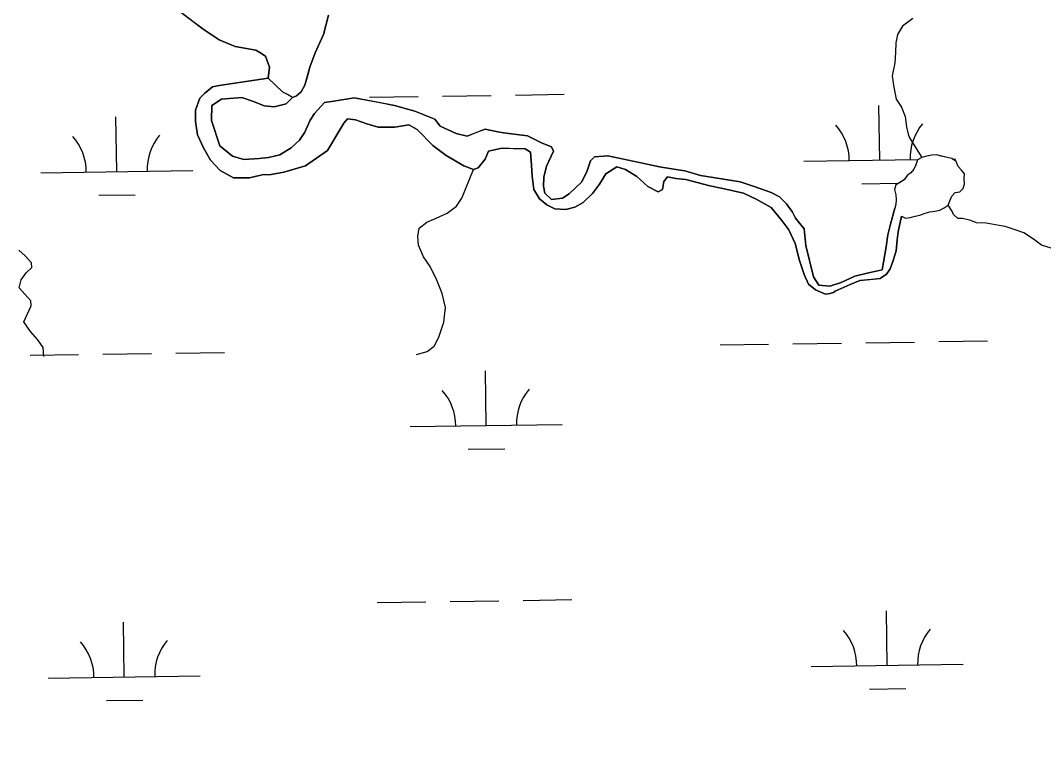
# Model space of a CAD drawing. Extents: x 3807117 to 3845308, y 337856 to 363736.
# Drawn here: x 3837055 to 3837728, y 353177 to 353666 of the extents above; entities that cross this region are included whole.
import ezdxf

# ---------------------------------------------------------------- set-up
doc = ezdxf.new("R2010")
doc.units = 0
for name, color, linetype in [('V-GRID-MAJR', 7, 'Continuous'), ('V-TOPO-SHOR', 7, 'Continuous'), ('V-WETL-SWMP', 7, 'Continuous')]:
    doc.layers.add(name, color=color, linetype=linetype)

msp = doc.modelspace()

# ---------------------------------------------------------------- linework, layer by layer
at = {"layer": 'V-GRID-MAJR'}
msp.add_spline([(3837889.57, 343678.79), (3837797.04, 349736.96), (3837704.48, 355797.05), (3837611.92, 361857.14), (3837611.9, 361859.06)], degree=3, dxfattribs=at)
at = {"layer": 'V-TOPO-SHOR'}
for points in [[(3837257.97, 353669.08), (3837254.62, 353656.53), (3837249.18, 353644.46), (3837245.75, 353635.03), (3837244.31, 353629.8), (3837242.39, 353623), (3837239.88, 353618.79), (3837236.83, 353616.12), (3837234.25, 353615.02), (3837231.09, 353617.03), (3837227.94, 353618.52), (3837218.38, 353627.65), (3837219.25, 353634.95), (3837216.49, 353642.16), (3837212.8, 353644.67), (3837210.17, 353646.17), (3837196.6, 353648.47), (3837186.11, 353652.91), (3837176.09, 353659.43), (3837168.69, 353664.98), (3837158.11, 353673.05)], [(3837642.39, 353666.91), (3837635.52, 353661.83), (3837632.24, 353656.43), (3837631.04, 353651), (3837631.02, 353644.58), (3837630.54, 353637.72), (3837629.46, 353632.63), (3837628.73, 353628.91), (3837629.75, 353621.83), (3837631.29, 353613.95), (3837634.94, 353608.5), (3837637.33, 353602.39), (3837638.25, 353595.64), (3837639.34, 353590.81), (3837640.12, 353588.45), (3837648.33, 353575.4)], [(3837634.78, 353536.85), (3837632.75, 353526.5), (3837632.02, 353521.34), (3837631.34, 353514), (3837629.24, 353507.07), (3837627.35, 353502.21), (3837625.04, 353498.76), (3837620.86, 353495.73), (3837615.12, 353495.26), (3837607.48, 353494.49), (3837601.16, 353491.92), (3837591.22, 353487.48), (3837590.13, 353486.69), (3837587.77, 353485.96), (3837584.88, 353485.55), (3837578.26, 353488.38), (3837573.58, 353492.15), (3837570.76, 353498.55), (3837567.66, 353507.63), (3837565.02, 353518.97), (3837560.65, 353527.89), (3837556.08, 353533.96), (3837549.12, 353542.52), (3837539.22, 353548.04), (3837530.91, 353552.02), (3837517.4, 353555.12), (3837508.85, 353556.76), (3837500.46, 353559.04), (3837493.01, 353560.91), (3837486.44, 353561.7), (3837481.02, 353562.85), (3837478.49, 353559.6), (3837477.63, 353554.48), (3837474.82, 353552.88), (3837468.06, 353556.39), (3837460.72, 353562.99), (3837453.38, 353567.63), (3837447.56, 353569.33), (3837440.34, 353564.65), (3837436.2, 353557.88), (3837431.61, 353551.86), (3837425.58, 353545.9), (3837419.99, 353542.83), (3837414.02, 353541.25), (3837406.91, 353541.77), (3837401.66, 353544.25), (3837396.8, 353548.35), (3837393.09, 353554.43), (3837392, 353563.13), (3837391.53, 353570.53), (3837390.79, 353578.89), (3837387.38, 353581.15), (3837381.85, 353581.28), (3837371.88, 353581.66), (3837363.2, 353579.71), (3837360.98, 353574.3), (3837356.35, 353568.58), (3837353.39, 353567.58), (3837347.08, 353569.94), (3837335.4, 353576.87), (3837326.7, 353583.35), (3837316.33, 353593.93), (3837310.9, 353597.04), (3837301.49, 353595.34), (3837290.73, 353595.48), (3837283.19, 353597.56), (3837275.81, 353600.2), (3837270.56, 353600.98), (3837267.95, 353598.02), (3837264.14, 353591.55), (3837257.25, 353580.17), (3837242.89, 353569.89), (3837228.56, 353565.77), (3837220.25, 353564.39), (3837214.3, 353564.13), (3837206.08, 353562.2), (3837195.5, 353562.09), (3837186.79, 353566.87), (3837180.3, 353573.66), (3837175.65, 353581.77), (3837171.75, 353590.31), (3837170.53, 353599.22), (3837170.45, 353606.54), (3837173.29, 353614.43), (3837176.7, 353617.91), (3837181.76, 353621.9), (3837186.12, 353622.89), (3837218.38, 353627.65)], [(3837234.25, 353615.02), (3837230.13, 353610.78), (3837222.26, 353608.77), (3837215.61, 353609.43), (3837208.66, 353612.25), (3837200.98, 353615.06), (3837187.51, 353613.86), (3837181.22, 353609.76), (3837180.9, 353599.92), (3837186.38, 353583.2), (3837194.92, 353576.29), (3837202.2, 353574.11), (3837212.31, 353574.81), (3837218.51, 353575.38), (3837226, 353577.29), (3837233.47, 353581.8), (3837238.97, 353586.86), (3837242.3, 353592.16), (3837245.9, 353600.08), (3837248.66, 353604.52), (3837255.39, 353611.57), (3837261.41, 353612.51), (3837274.76, 353614.77), (3837291.72, 353611.58), (3837301.46, 353609.8), (3837314.7, 353605.98), (3837327.96, 353600.79), (3837331.35, 353596.14), (3837341.92, 353591.32), (3837349.07, 353589.56), (3837355.64, 353592.14), (3837361.04, 353594.22), (3837368.31, 353592.64), (3837373.06, 353591.72), (3837388.8, 353589.65), (3837398.44, 353584.85), (3837404.54, 353582.43), (3837405.92, 353579.74), (3837401.34, 353569.68), (3837399.71, 353562.46), (3837399.29, 353556.66), (3837400.21, 353552.04), (3837404.73, 353547.81), (3837411.9, 353548.73), (3837416.17, 353551.51), (3837424.42, 353559.31), (3837427.8, 353565.94), (3837430.32, 353573.28), (3837432.98, 353576.02), (3837441.77, 353576.51), (3837462.42, 353572.17), (3837475.59, 353569.41), (3837485.03, 353567.75), (3837492.29, 353566.68), (3837502.74, 353563.73), (3837510.9, 353562.29), (3837528.79, 353559.55), (3837538.6, 353556.24), (3837549.16, 353552.52), (3837554.58, 353549.49), (3837559.2, 353544.88), (3837563.15, 353539.39), (3837565.03, 353535.57), (3837570.84, 353528.63), (3837572.03, 353517.47), (3837576.88, 353497.03), (3837580.53, 353491.45), (3837587.74, 353490.68), (3837595.09, 353493.27), (3837604.27, 353497.44), (3837612.22, 353499.36), (3837622.13, 353501.46), (3837624.77, 353516.71), (3837625.83, 353524.48), (3837627.62, 353531.49), (3837630.57, 353542.03)], [(3837634.78, 353536.85), (3837637.53, 353535.59), (3837640.58, 353536.08), (3837643.79, 353536.96), (3837646.98, 353537.46), (3837650.52, 353538.82), (3837653.56, 353539.74), (3837656.83, 353540.24), (3837660, 353540.86), (3837662.99, 353542.25), (3837665.54, 353544.14), (3837666.58, 353547.05), (3837667.88, 353550.06), (3837670.16, 353552.37), (3837673.18, 353552.9), (3837675.47, 353554.96), (3837676.2, 353558.25), (3837676.08, 353561.52), (3837676.27, 353564.72), (3837674.3, 353567.14), (3837672.2, 353569.52), (3837670.85, 353572.89), (3837668, 353574.78), (3837664.02, 353575.63), (3837660.9, 353576.41), (3837657.9, 353577.19), (3837654.76, 353577.08), (3837651.5, 353576.37), (3837648.33, 353575.4), (3837645.47, 353573.98), (3837644.18, 353570.59), (3837642.97, 353567.79), (3837641.02, 353565.45), (3837638.51, 353563.69), (3837636.7, 353560.72), (3837634.06, 353559.08), (3837631.16, 353557.4), (3837630.17, 353554.35), (3837631.14, 353550.97), (3837631.38, 353547.75), (3837631.16, 353544.55), (3837630.57, 353542.03)], [(3837315.77, 353445.76), (3837322.79, 353447.88), (3837327.43, 353451.3), (3837330.49, 353457.24), (3837333.84, 353467.06), (3837334.94, 353476.83), (3837332.69, 353485.88), (3837329.17, 353494.7), (3837324.89, 353503.62), (3837320.44, 353510.12), (3837317.12, 353517.74), (3837316.65, 353523.56), (3837317.55, 353528.94), (3837322.56, 353532.84), (3837328.72, 353535.49), (3837335.92, 353538.8), (3837342.2, 353543.37), (3837345.57, 353548.64), (3837353.39, 353567.58)], [(3837733.37, 353515.89), (3837727.02, 353517.87), (3837721.66, 353521.79), (3837715.35, 353525.99), (3837709.05, 353528.02), (3837703.05, 353530.09), (3837699.16, 353530.64), (3837694.29, 353531.6), (3837690.66, 353532.2), (3837684.23, 353532.52), (3837680.37, 353534.05), (3837674.93, 353535.29), (3837671.87, 353535.39), (3837668.91, 353538.22), (3837668.32, 353539.82), (3837665.54, 353544.14)], [(3837070.77, 353444.52), (3837070.38, 353450.38), (3837066.78, 353455.36), (3837061.85, 353460.91), (3837057.66, 353467.24), (3837059.72, 353472.13), (3837062.48, 353477.77), (3837062.19, 353481.17), (3837058.31, 353485.55), (3837054.51, 353489.67), (3837055.71, 353494.89), (3837059.1, 353499.52), (3837062.85, 353502.97), (3837062.65, 353506.11), (3837058.42, 353510.65), (3837054.29, 353514.47)]]:
    msp.add_lwpolyline(points, dxfattribs=at)
at = {"layer": 'V-WETL-SWMP'}
for p, q in [((3837285.02, 353615.17), (3837317.01, 353615.65)), ((3837333.01, 353615.89), (3837365.01, 353616.37)), ((3837381.01, 353616.61), (3837413, 353617.09)), ((3837620.52, 353573.76), (3837619.98, 353609.76)), ((3837118.67, 353566.24), (3837118.13, 353602.24)), ((3837668.46, 353574.48), (3837670.51, 353574.51)), ((3837570.53, 353573.01), (3837645.79, 353574.14)), ((3837068.67, 353565.49), (3837168.66, 353566.99)), ((3837608.75, 353558.15), (3837632.75, 353558.51)), ((3837106.9, 353550.63), (3837130.9, 353550.99)), ((3837611.48, 353453.54), (3837643.47, 353454.02)), ((3837659.47, 353454.26), (3837691.47, 353454.74)), ((3837157.62, 353446.74), (3837189.61, 353447.22)), ((3837515.49, 353452.1), (3837547.48, 353452.58)), ((3837563.48, 353452.82), (3837595.48, 353453.3)), ((3837061.63, 353445.3), (3837093.63, 353445.78)), ((3837109.62, 353446.02), (3837141.62, 353446.5)), ((3837361.67, 353399.05), (3837361.13, 353435.05)), ((3837311.68, 353398.3), (3837411.67, 353399.8)), ((3837349.9, 353383.44), (3837373.9, 353383.8)), ((3837290, 353282.53), (3837322, 353283.01)), ((3837338, 353283.25), (3837369.99, 353283.73)), ((3837385.99, 353283.97), (3837417.99, 353284.45)), ((3837625.5, 353241.12), (3837624.96, 353277.12)), ((3837123.65, 353233.6), (3837123.11, 353269.6)), ((3837575.51, 353240.37), (3837675.5, 353241.87)), ((3837073.66, 353232.85), (3837173.65, 353234.35)), ((3837613.74, 353225.51), (3837637.73, 353225.87)), ((3837111.88, 353217.99), (3837135.88, 353218.35))]:
    msp.add_line(p, q, dxfattribs=at)
for points in [[(3837158.11, 353673.06), (3837176.09, 353659.43), (3837186.11, 353652.9), (3837196.6, 353648.47), (3837210.16, 353646.17), (3837212.8, 353644.67), (3837216.49, 353642.16), (3837219.25, 353634.95), (3837218.38, 353627.65), (3837186.12, 353622.89), (3837181.76, 353621.9), (3837176.7, 353617.91), (3837173.29, 353614.43), (3837170.45, 353606.54), (3837170.53, 353599.22), (3837171.75, 353590.31), (3837175.65, 353581.77), (3837180.3, 353573.66), (3837186.79, 353566.87), (3837195.49, 353562.09), (3837206.08, 353562.2), (3837214.3, 353564.13), (3837220.25, 353564.39), (3837228.56, 353565.77), (3837242.89, 353569.89), (3837257.25, 353580.17), (3837267.95, 353598.02), (3837270.56, 353600.98), (3837275.81, 353600.2), (3837283.19, 353597.56), (3837290.73, 353595.48), (3837301.49, 353595.34), (3837310.9, 353597.04), (3837316.33, 353593.93), (3837326.7, 353583.35), (3837335.4, 353576.87), (3837347.08, 353569.95), (3837353.39, 353567.58), (3837356.35, 353568.58), (3837360.98, 353574.3), (3837363.2, 353579.71), (3837371.88, 353581.65), (3837387.38, 353581.15), (3837390.79, 353578.89), (3837391.53, 353570.53), (3837392, 353563.13), (3837393.09, 353554.43), (3837396.8, 353548.35), (3837401.66, 353544.25), (3837406.91, 353541.77), (3837414.02, 353541.25), (3837419.99, 353542.83), (3837425.58, 353545.9), (3837431.61, 353551.86), (3837436.2, 353557.88), (3837440.34, 353564.65), (3837447.55, 353569.33), (3837453.38, 353567.63), (3837460.72, 353562.99), (3837468.06, 353556.39), (3837474.82, 353552.88), (3837477.63, 353554.48), (3837478.49, 353559.6), (3837481.02, 353562.85), (3837486.45, 353561.7), (3837493.02, 353560.91), (3837500.46, 353559.04), (3837508.85, 353556.76), (3837517.4, 353555.12), (3837530.91, 353552.02), (3837539.22, 353548.04), (3837549.13, 353542.52), (3837556.08, 353533.96), (3837560.65, 353527.89), (3837565.02, 353518.97), (3837567.66, 353507.63), (3837570.76, 353498.55), (3837573.58, 353492.15), (3837578.26, 353488.38), (3837584.88, 353485.55), (3837587.76, 353485.96), (3837590.13, 353486.69), (3837591.22, 353487.48), (3837601.16, 353491.92), (3837607.48, 353494.49), (3837620.86, 353495.73), (3837625.04, 353498.76)], [(3837242.3, 353592.17), (3837238.97, 353586.86), (3837233.47, 353581.8), (3837226, 353577.29), (3837218.51, 353575.38), (3837212.31, 353574.81), (3837202.2, 353574.11), (3837194.92, 353576.29), (3837186.38, 353583.2), (3837180.9, 353599.92), (3837181.23, 353609.76), (3837187.51, 353613.86), (3837200.98, 353615.06), (3837208.66, 353612.25), (3837215.61, 353609.43), (3837222.26, 353608.78), (3837230.13, 353610.78), (3837234.25, 353615.02), (3837236.83, 353616.12), (3837239.88, 353618.79), (3837242.39, 353623), (3837245.75, 353635.03), (3837249.18, 353644.46), (3837254.62, 353656.53), (3837257.97, 353669.08)], [(3837625.04, 353498.76), (3837627.35, 353502.21), (3837629.24, 353507.06), (3837631.34, 353514), (3837632.02, 353521.34), (3837632.75, 353526.5), (3837634.78, 353536.85), (3837637.53, 353535.59), (3837640.58, 353536.08), (3837643.79, 353536.96), (3837646.97, 353537.46), (3837650.52, 353538.82), (3837653.56, 353539.74), (3837656.83, 353540.24), (3837660, 353540.86), (3837662.99, 353542.25), (3837665.54, 353544.14), (3837666.58, 353547.05), (3837667.88, 353550.06), (3837670.17, 353552.37), (3837673.17, 353552.9), (3837675.47, 353554.96), (3837676.2, 353558.25), (3837676.08, 353561.52), (3837676.27, 353564.72), (3837674.3, 353567.14), (3837672.2, 353569.52), (3837670.85, 353572.89), (3837668, 353574.78), (3837664.02, 353575.63), (3837657.9, 353577.19), (3837654.76, 353577.08), (3837651.5, 353576.37), (3837648.33, 353575.4), (3837645.47, 353573.98), (3837644.18, 353570.59), (3837642.97, 353567.79), (3837641.02, 353565.45), (3837638.51, 353563.69), (3837636.7, 353560.72), (3837631.16, 353557.4), (3837630.17, 353554.36), (3837631.14, 353550.97), (3837631.38, 353547.75), (3837631.16, 353544.55), (3837630.58, 353542.03), (3837627.62, 353531.49), (3837625.82, 353524.47), (3837624.77, 353516.71), (3837622.13, 353501.46), (3837612.22, 353499.36), (3837604.27, 353497.44), (3837595.09, 353493.27), (3837587.74, 353490.68), (3837580.53, 353491.45), (3837576.88, 353497.03), (3837572.03, 353517.47), (3837570.84, 353528.63), (3837565.03, 353535.56), (3837563.15, 353539.39), (3837559.2, 353544.88), (3837554.58, 353549.5), (3837549.16, 353552.52), (3837538.6, 353556.24), (3837528.79, 353559.55), (3837510.9, 353562.29), (3837502.74, 353563.73), (3837492.29, 353566.68), (3837485.03, 353567.75), (3837475.59, 353569.41), (3837441.77, 353576.51), (3837432.98, 353576.02), (3837430.32, 353573.28), (3837427.8, 353565.94), (3837424.42, 353559.31), (3837416.17, 353551.51), (3837411.9, 353548.73), (3837404.73, 353547.81), (3837400.21, 353552.04), (3837399.29, 353556.66), (3837399.71, 353562.46), (3837401.34, 353569.68), (3837405.92, 353579.74), (3837404.54, 353582.44), (3837398.44, 353584.85), (3837388.8, 353589.65), (3837373.06, 353591.72), (3837368.31, 353592.64), (3837361.04, 353594.22), (3837349.07, 353589.56), (3837341.92, 353591.32), (3837331.34, 353596.14), (3837327.96, 353600.79), (3837314.7, 353605.97), (3837301.46, 353609.8), (3837274.76, 353614.77), (3837261.41, 353612.51), (3837255.39, 353611.57), (3837248.65, 353604.52), (3837245.9, 353600.08), (3837242.3, 353592.17)]]:
    msp.add_lwpolyline(points, dxfattribs=at)
for centre, start, end in [((3837565.28, 353573.41), 0.08653, 41.63019), ((3837675.75, 353575.06), 140.08653, 181.63019), ((3837063.42, 353565.89), 0.08653, 41.63019), ((3837173.9, 353567.54), 140.08653, 181.63019), ((3837306.43, 353398.7), 0.08653, 41.63019), ((3837416.9, 353400.35), 140.08653, 181.63019), ((3837680.73, 353242.42), 140.08653, 181.63019), ((3837570.26, 353240.77), 0.08653, 41.63019), ((3837068.41, 353233.25), 0.08653, 41.63019), ((3837178.88, 353234.91), 140.08653, 181.63019)]:
    msp.add_arc(centre, 35.25, start, end, dxfattribs=at)

doc.saveas('drawing.dxf')
